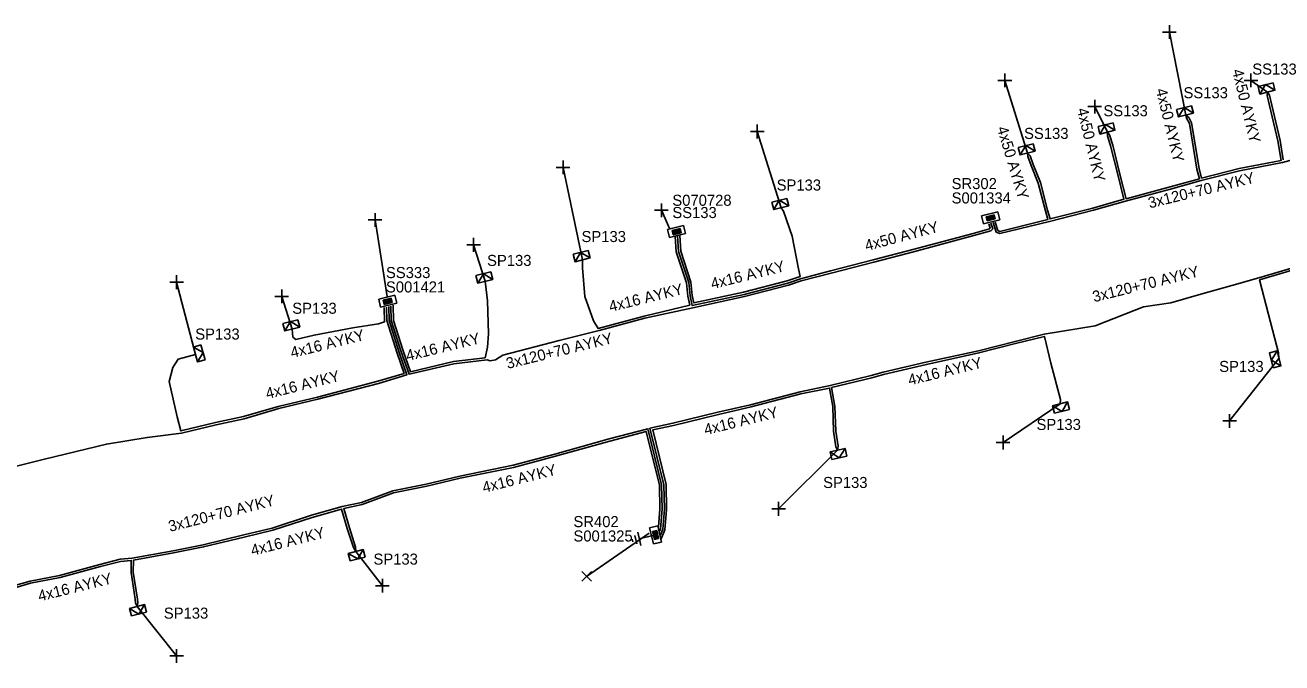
# Model space of a CAD drawing. Extents: x -763093 to -760976, y -1155572 to -1152009.
# Drawn here: x -762286.6 to -762173, y -1154622.1 to -1154564.4 of the extents above; entities that cross this region are included whole.
import ezdxf

# ---------------------------------------------------------------- set-up
doc = ezdxf.new("R2010")
doc.units = 0
for name, color, linetype in [('Vrstva 1', 7, 'Continuous'), ('Vrstva 14', 7, 'Continuous'), ('Vrstva 15', 7, 'Continuous'), ('Vrstva 28', 7, 'Continuous'), ('Vrstva 29', 7, 'Continuous'), ('Vrstva 30', 7, 'Continuous'), ('Vrstva 31', 7, 'Continuous'), ('Vrstva 33', 7, 'Continuous'), ('Vrstva 34', 7, 'Continuous'), ('Vrstva 5', 7, 'Continuous'), ('Vrstva 59', 7, 'Continuous'), ('Vrstva 6', 7, 'Continuous'), ('Vrstva 8', 7, 'Continuous'), ('Vrstva 9', 7, 'Continuous')]:
    doc.layers.add(name, color=color, linetype=linetype)

# ---------------------------------------------------------------- blocks, each defined once
blk = doc.blocks.new('NN800')
at = {"layer": 'Vrstva 1'}
for points in [[(-0.44, 0.44), (0.44, -0.44)], [(-0.44, -0.44), (0.44, 0.44)]]:
    blk.add_lwpolyline(points, dxfattribs=at)
blk = doc.blocks.new('NN620')
at = {"layer": 'Vrstva 8'}
for points in [[(0.75, 0), (-0.75, 0)], [(-0.75, 0), (-0.75, -0.75)], [(0.75, -0.75), (0.75, 0)], [(-0.75, -0.75), (0.75, -0.75)], [(0.37, -0.18), (-0.38, -0.18)], [(-0.38, -0.18), (-0.38, -0.56)], [(-0.38, -0.56), (0.37, -0.56)], [(0.32, -0.23), (-0.33, -0.23)], [(-0.33, -0.23), (-0.33, -0.51)], [(-0.33, -0.51), (0.32, -0.51)], [(0.27, -0.27), (-0.28, -0.27)], [(-0.28, -0.27), (-0.28, -0.46)], [(-0.28, -0.46), (0.27, -0.46)], [(0.23, -0.32), (-0.23, -0.32)], [(-0.23, -0.32), (-0.23, -0.42)], [(-0.23, -0.42), (0.23, -0.42)], [(-0.19, -0.37), (0.19, -0.37)], [(0.23, -0.42), (0.23, -0.32)], [(0.27, -0.46), (0.27, -0.27)], [(0.32, -0.51), (0.32, -0.23)], [(0.37, -0.56), (0.37, -0.18)]]:
    blk.add_lwpolyline(points, dxfattribs=at)
blk = doc.blocks.new('NN630')
at = {"layer": 'Vrstva 9'}
for points in [[(0, -0.7), (-0.7, 0)], [(-0.7, -0.7), (-0.7, 0), (0.7, 0), (0.7, -0.7)], [(-0.7, -0.7), (0.7, -0.7)], [(0, -0.7), (0.7, 0)]]:
    blk.add_lwpolyline(points, dxfattribs=at)
blk = doc.blocks.new('NN810')
at = {"layer": 'Vrstva 14'}
for points in [[(0, -0.64), (0, -1.89)], [(0.63, -1.89), (-0.62, -1.89)], [(0.39, -2.2), (-0.4, -2.2)], [(0, -2.52), (-0.12, -2.52)], [(0.14, -2.52), (0, -2.52)]]:
    blk.add_lwpolyline(points, dxfattribs=at)

msp = doc.modelspace()

# ---------------------------------------------------------------- linework, layer by layer
at = {"layer": 'Vrstva 5'}
for points in [[(-762152.8, -1154565.43), (-762152.26, -1154565.95), (-762151.68, -1154568.35), (-762151.06, -1154570.67), (-762153.44, -1154571.23), (-762155.79, -1154572.35), (-762158.71, -1154573.11), (-762161.36, -1154573.98), (-762165.44, -1154574.96), (-762167.35, -1154574.83), (-762169.04, -1154575.33), (-762169.57, -1154575.9), (-762172.89, -1154576.8), (-762176.78, -1154577.56), (-762180.26, -1154578.44), (-762183.02, -1154579.21), (-762187.08, -1154580.3), (-762189.99, -1154581.13), (-762193.96, -1154582.13), (-762198.46, -1154583.23), (-762198.78, -1154583.1), (-762199.06, -1154582.24)], [(-762198.87, -1154582.19), (-762198.62, -1154582.95), (-762198.44, -1154583.03), (-762194.11, -1154581.96), (-762194.34, -1154581.17), (-762194.99, -1154578.67), (-762195.62, -1154577.07), (-762195.92, -1154576.25), (-762195.94, -1154575.95), (-762195.72, -1154576.21), (-762195.44, -1154576.99), (-762194.79, -1154578.61), (-762194.14, -1154581.11), (-762193.91, -1154581.91), (-762190.05, -1154580.93), (-762187.23, -1154580.13), (-762187.8, -1154577.9), (-762188.45, -1154575.29), (-762188.73, -1154574.38), (-762188.73, -1154574.06), (-762188.54, -1154574.3), (-762188.25, -1154575.23), (-762187.6, -1154577.86), (-762187.04, -1154580.08), (-762180.41, -1154578.27), (-762180.64, -1154577.4), (-762181.32, -1154573.26), (-762181.58, -1154572.79), (-762181.63, -1154572.51), (-762181.37, -1154572.73), (-762181.12, -1154573.2), (-762180.44, -1154577.36), (-762180.22, -1154578.22), (-762176.82, -1154577.36), (-762173.02, -1154576.62), (-762173.32, -1154574.85), (-762174.07, -1154571.65), (-762174.29, -1154570.74), (-762174.26, -1154570.44), (-762174.08, -1154570.71), (-762173.87, -1154571.61), (-762173.12, -1154574.81), (-762172.83, -1154576.57)], [(-762227.39, -1154583.41), (-762227.3, -1154584.81), (-762226.38, -1154587.62), (-762226.26, -1154588.84), (-762226.11, -1154589.51), (-762221.63, -1154588.54), (-762217.68, -1154587.52), (-762216.51, -1154587.13), (-762216.64, -1154586.41), (-762217.22, -1154583.48), (-762218, -1154581.22), (-762218.22, -1154580.9)], [(-762199.26, -1154582.29), (-762199.09, -1154582.79), (-762199.28, -1154582.98), (-762200.81, -1154583.42), (-762206.13, -1154584.85), (-762209.85, -1154585.81), (-762213.71, -1154586.81), (-762216.42, -1154587.52), (-762217.56, -1154587.9), (-762221.53, -1154588.92), (-762226.22, -1154589.95), (-762230.56, -1154590.9), (-762234.68, -1154592), (-762238.28, -1154592.92), (-762243.37, -1154594.24), (-762244.04, -1154594.65), (-762244.54, -1154594.74), (-762244.81, -1154594.64), (-762247.8, -1154595.02), (-762251.86, -1154595.96), (-762252.58, -1154593.92), (-762253.47, -1154591.11), (-762253.5, -1154589.79)], [(-762199.45, -1154582.34), (-762199.32, -1154582.74), (-762199.38, -1154582.8), (-762200.87, -1154583.22), (-762206.19, -1154584.65), (-762209.91, -1154585.61), (-762213.75, -1154586.61), (-762216.48, -1154587.33), (-762217.62, -1154587.71), (-762221.58, -1154588.73), (-762226.26, -1154589.75), (-762226.46, -1154588.87), (-762226.58, -1154587.66), (-762227.5, -1154584.85), (-762227.59, -1154583.45)], [(-762227.79, -1154583.49), (-762227.7, -1154584.89), (-762226.78, -1154587.7), (-762226.66, -1154588.9), (-762226.48, -1154589.7), (-762230.6, -1154590.7), (-762234.77, -1154591.81), (-762235.19, -1154591.13), (-762235.96, -1154588.93), (-762236.19, -1154586.32), (-762236.18, -1154585.61)], [(-762170.54, -1154585.9), (-762175.03, -1154587.23), (-762177.47, -1154587.92), (-762180.28, -1154588.71), (-762182.98, -1154589.49), (-762185.47, -1154589.86), (-762189.85, -1154591.58), (-762194.46, -1154592.33), (-762197.07, -1154592.99), (-762200.39, -1154593.83), (-762205.13, -1154594.87), (-762209, -1154595.78), (-762210.1, -1154596.08), (-762213.79, -1154596.99), (-762216.49, -1154597.54), (-762220.98, -1154598.72), (-762223.94, -1154599.39), (-762228.01, -1154600.39), (-762230.08, -1154600.84), (-762228.83, -1154605.95), (-762228.78, -1154608.17), (-762228.93, -1154609.97), (-762229.14, -1154610.5)], [(-762170.5, -1154586.1), (-762174.97, -1154587.43), (-762174.18, -1154590.55), (-762173.25, -1154594.02), (-762173.22, -1154594.53)], [(-762253.3, -1154589.71), (-762253.27, -1154591.1), (-762252.39, -1154593.85), (-762251.73, -1154595.73), (-762247.84, -1154594.82), (-762244.99, -1154594.46), (-762244.78, -1154593.52), (-762244.68, -1154592.29), (-762244.77, -1154589.32), (-762244.97, -1154587.55)], [(-762253.7, -1154589.82), (-762253.67, -1154591.11), (-762252.76, -1154593.98), (-762252.05, -1154596.01), (-762254.61, -1154596.79), (-762260.1, -1154598.22), (-762263.63, -1154599.07), (-762266.78, -1154599.99), (-762269.31, -1154600.52), (-762272.44, -1154601.28), (-762275.54, -1154601.68), (-762279.22, -1154602.28), (-762284.83, -1154603.65), (-762290.55, -1154605.05)], [(-762253.9, -1154589.88), (-762253.87, -1154591.11), (-762252.95, -1154594.05), (-762252.31, -1154595.88), (-762254.67, -1154596.59), (-762260.14, -1154598.02), (-762263.69, -1154598.87), (-762266.82, -1154599.79), (-762269.35, -1154600.32), (-762272.49, -1154601.08), (-762272.83, -1154599.82), (-762273.55, -1154596.6), (-762273.21, -1154595.35), (-762272.73, -1154594.58), (-762271.16, -1154594.17)], [(-762254.1, -1154589.93), (-762254.07, -1154591.23), (-762254.62, -1154591.39), (-762256.94, -1154591.75), (-762260.44, -1154592.42), (-762262.11, -1154592.83), (-762262.38, -1154592.59), (-762262.42, -1154591.87)], [(-762229.06, -1154610.86), (-762228.73, -1154610.02), (-762228.58, -1154608.18), (-762228.63, -1154605.92), (-762229.83, -1154600.99), (-762227.97, -1154600.59), (-762223.9, -1154599.59), (-762220.94, -1154598.92), (-762216.45, -1154597.74), (-762213.85, -1154597.21), (-762213.56, -1154598.89), (-762213.49, -1154601.12), (-762213.27, -1154602.51), (-762213.12, -1154602.83), (-762213.07, -1154602.45), (-762213.29, -1154601.1), (-762213.36, -1154598.87), (-762213.66, -1154597.16), (-762210.04, -1154596.28), (-762208.96, -1154595.98), (-762205.09, -1154595.07), (-762200.35, -1154594.03), (-762197.03, -1154593.19), (-762194.42, -1154592.53), (-762193.84, -1154594.95), (-762192.98, -1154598.25), (-762193, -1154598.64)], [(-762229.2, -1154610.11), (-762229.13, -1154609.93), (-762228.98, -1154608.17), (-762229.03, -1154605.97), (-762230.27, -1154600.89), (-762233.76, -1154601.8), (-762238.69, -1154603.18), (-762242.46, -1154604.18), (-762247.27, -1154605.17), (-762250.3, -1154605.89), (-762253.32, -1154606.5), (-762256.17, -1154607.55), (-762257.92, -1154607.93), (-762260.69, -1154608.71), (-762264.25, -1154609.87), (-762266.8, -1154610.49), (-762270.47, -1154611.38), (-762273.2, -1154611.92), (-762276.89, -1154612.59), (-762277.99, -1154612.7), (-762279.81, -1154613.16), (-762283.45, -1154614.15), (-762286.11, -1154614.67), (-762287.63, -1154615.11)], [(-762229.32, -1154609.76), (-762229.18, -1154608.16), (-762229.23, -1154606), (-762230.42, -1154601.13), (-762233.7, -1154602), (-762238.63, -1154603.38), (-762242.42, -1154604.38), (-762247.23, -1154605.37), (-762250.26, -1154606.09), (-762253.26, -1154606.7), (-762256.11, -1154607.75), (-762257.77, -1154608.11), (-762257.25, -1154609.86), (-762256.71, -1154611.59), (-762256.68, -1154611.99), (-762256.89, -1154611.64), (-762257.45, -1154609.92), (-762257.97, -1154608.15), (-762260.63, -1154608.91), (-762264.19, -1154610.07), (-762266.76, -1154610.69), (-762270.43, -1154611.58), (-762273.16, -1154612.12), (-762276.77, -1154612.77), (-762276.79, -1154613.86), (-762276.42, -1154616.3), (-762276.39, -1154616.63), (-762276.45, -1154616.97), (-762276.58, -1154616.65), (-762276.62, -1154616.32), (-762276.99, -1154613.88), (-762276.97, -1154612.8), (-762277.95, -1154612.9), (-762279.75, -1154613.36), (-762283.41, -1154614.35), (-762286.07, -1154614.87), (-762287.58, -1154615.31)]]:
    msp.add_lwpolyline(points, dxfattribs=at)
at = {"layer": 'Vrstva 59'}
for points in [[(-762181.63, -1154572.51), (-762183.13, -1154565)], [(-762195.94, -1154575.95), (-762198, -1154569.38)], [(-762174.26, -1154570.44), (-762175.75, -1154569.38)], [(-762188.73, -1154574.06), (-762189.88, -1154571.75)], [(-762218.22, -1154580.9), (-762220.38, -1154574)], [(-762236.18, -1154585.61), (-762237.94, -1154577.25)], [(-762228.3, -1154582.83), (-762229.05, -1154581.12)], [(-762253.83, -1154588.94), (-762254.94, -1154582)], [(-762244.97, -1154587.55), (-762246.03, -1154584.25)], [(-762271.16, -1154594.17), (-762272.88, -1154587.63)], [(-762262.42, -1154591.87), (-762263.37, -1154588.91)], [(-762173.22, -1154594.53), (-762177.68, -1154600.18)], [(-762193, -1154598.64), (-762198.16, -1154602.13)], [(-762213.12, -1154602.83), (-762218.45, -1154608.13)], [(-762230.14, -1154610.32), (-762235.81, -1154614.25)], [(-762256.68, -1154611.99), (-762254.27, -1154615.09)], [(-762276.45, -1154616.97), (-762272.88, -1154621.44)]]:
    msp.add_lwpolyline(points, dxfattribs=at)

# ---------------------------------------------------------------- block references
at = {"layer": 'Vrstva 15', "rotation": -76.55409446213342}
msp.add_blockref('NN810', (-762229.21, -1154610.41), dxfattribs=at)
at = {"layer": 'Vrstva 28'}
for p, rotation in [((-762199.19, -1154582.18), -166.02736660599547), ((-762227.59, -1154583.42), -166.06174728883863), ((-762253.7, -1154589.72), -166.14858066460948), ((-762229.21, -1154610.41), -76.5540944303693)]:
    msp.add_blockref('NN620', p, dxfattribs=dict(at, rotation=rotation))
at = {"layer": 'Vrstva 31'}
for p, rotation in [((-762174.26, -1154570.44), -165.96375558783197), ((-762181.63, -1154572.51), -166.074011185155), ((-762188.73, -1154574.06), -166.188663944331), ((-762195.94, -1154575.95), -166.18866381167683), ((-762218.22, -1154580.9), -166.06174728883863), ((-762236.18, -1154585.61), -166.06174728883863), ((-762244.97, -1154587.55), -166.10282503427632), ((-762262.42, -1154591.87), -166.05676955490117), ((-762271.16, -1154594.17), 105.55317490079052), ((-762173.22, -1154594.53), -76.08527501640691), ((-762193, -1154598.64), 14.52095105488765), ((-762213.12, -1154602.83), 12.91898888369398), ((-762256.68, -1154611.99), 14.35339435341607), ((-762276.45, -1154616.97), 14.03624454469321)]:
    msp.add_blockref('NN630', p, dxfattribs=dict(at, rotation=rotation))
at = {"layer": 'Vrstva 34'}
for p, rotation in [((-762183.13, -1154565), 45), ((-762198, -1154569.38), 45), ((-762175.75, -1154569.38), 45), ((-762189.88, -1154571.75), 45), ((-762220.38, -1154574), 45), ((-762237.94, -1154577.25), 44.99999995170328), ((-762254.94, -1154582), 44.99999995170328), ((-762229.05, -1154581.12), 44.99999995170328), ((-762246.03, -1154584.25), 45), ((-762272.88, -1154587.63), 45), ((-762263.37, -1154588.91), 45), ((-762177.68, -1154600.18), 45), ((-762198.16, -1154602.13), 45.00000009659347), ((-762218.45, -1154608.13), 45), ((-762254.27, -1154615.09), 45), ((-762272.88, -1154621.44), 45)]:
    msp.add_blockref('NN800', p, dxfattribs=dict(at, rotation=rotation))
msp.add_blockref('NN800', (-762235.81, -1154614.25), dxfattribs=at)

# ---------------------------------------------------------------- texts
at = {"layer": 'Vrstva 29'}
for s, p in [('S070728', (-762228.06, -1154580.72)), ('S001334', (-762202.81, -1154580.51)), ('S001421', (-762253.95, -1154588.56)), ('S001325', (-762237, -1154611.09))]:
    msp.add_text(s, height=1, dxfattribs=at).set_placement(p)
at = {"layer": 'Vrstva 30'}
for s, p in [('SR302', (-762202.81, -1154579.21)), ('SS133', (-762228.06, -1154581.83)), ('SS333', (-762253.95, -1154587.26)), ('SR402', (-762237, -1154609.79))]:
    msp.add_text(s, height=1, dxfattribs=at).set_placement(p)
at = {"layer": 'Vrstva 33'}
for s, p in [('SS133', (-762175.63, -1154568.85)), ('SS133', (-762181.85, -1154570.99)), ('SS133', (-762189.09, -1154572.62)), ('SS133', (-762196.26, -1154574.67)), ('SP133', (-762218.63, -1154579.34)), ('SP133', (-762236.27, -1154584)), ('SP133', (-762244.81, -1154586.16)), ('SP133', (-762262.42, -1154590.49)), ('SP133', (-762271.19, -1154592.82)), ('SP133', (-762178.62, -1154595.75)), ('SP133', (-762195.14, -1154601)), ('SP133', (-762214.43, -1154606.25)), ('SP133', (-762255.08, -1154613.18)), ('SP133', (-762274.03, -1154618.07))]:
    msp.add_text(s, height=1, dxfattribs=at).set_placement(p)
at = {"layer": 'Vrstva 6'}
for s, rotation, p in [('4x50 AYKY', 283.758, (-762177.46, -1154568.48)), ('4x50 AYKY', 283.759, (-762184.36, -1154570.22)), ('4x50 AYKY', 283.758, (-762191.49, -1154571.99)), ('4x50 AYKY', 286.783, (-762198.73, -1154573.69)), ('3x120+70 AYKY', 13.76, (-762184.91, -1154580.96)), ('4x50 AYKY', 14.978, (-762210.51, -1154584.82)), ('4x16 AYKY', 13.954, (-762224.45, -1154588.27)), ('3x120+70 AYKY', 13.805, (-762189.94, -1154589.45)), ('4x16 AYKY', 13.868, (-762233.66, -1154590.33)), ('4x16 AYKY', 13.965, (-762262.45, -1154594.5)), ('4x16 AYKY', 13.78, (-762252.01, -1154594.78)), ('3x120+70 AYKY', 13.778, (-762242.95, -1154595.48)), ('4x16 AYKY', 13.806, (-762206.62, -1154596.98)), ('4x16 AYKY', 14.02, (-762264.69, -1154598.21)), ('4x16 AYKY', 13.846, (-762225.06, -1154601.47)), ('4x16 AYKY', 14.06, (-762245.1, -1154606.7)), ('3x120+70 AYKY', 14.191, (-762273.48, -1154610.22)), ('4x16 AYKY', 14.191, (-762266.03, -1154612.39)), ('4x16 AYKY', 13.973, (-762285.27, -1154616.52))]:
    msp.add_text(s, height=1, rotation=rotation, dxfattribs=at).set_placement(p)

doc.saveas('drawing.dxf')
